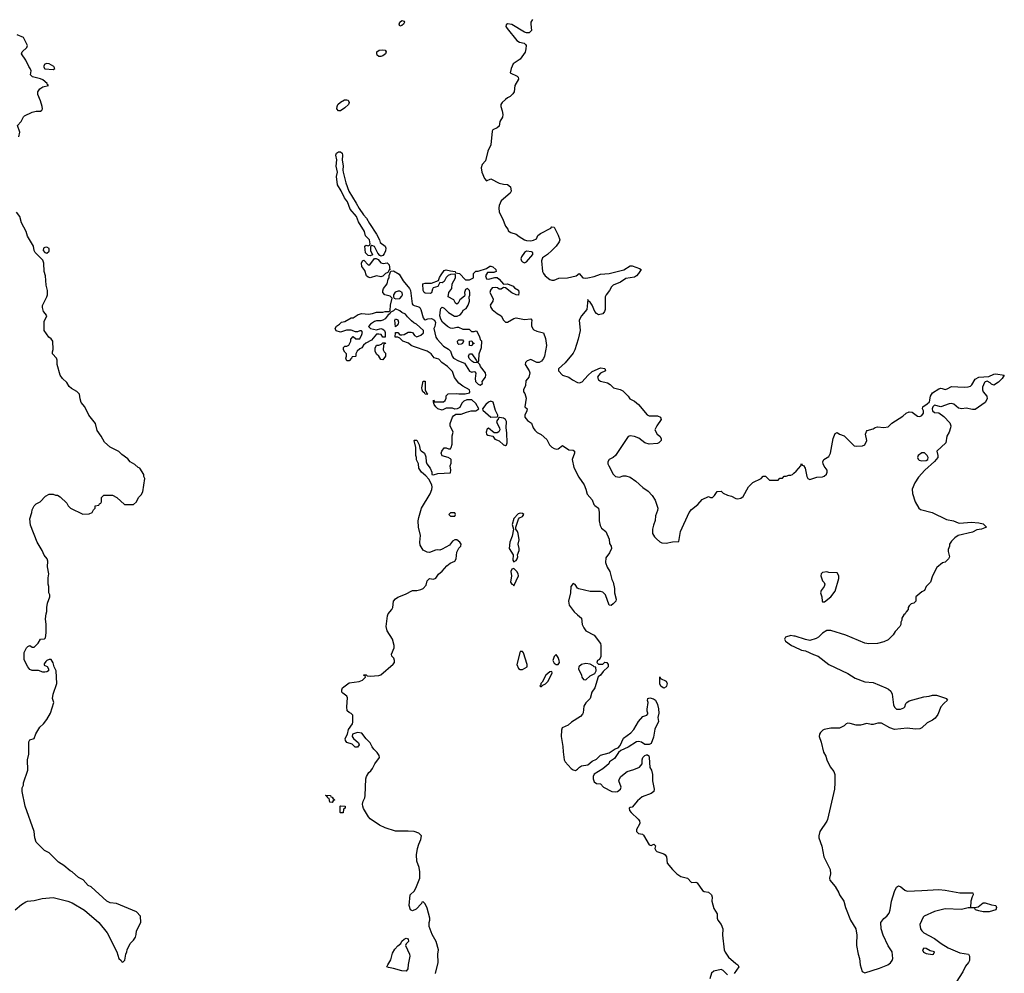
# Model space of a CAD drawing. Header units: inches. Extents: x 1934316 to 2140091, y 524953 to 667329.
# Tile 337 of 384: x 2102673 to 2111991, y 560788 to 569813. Entities that reach past the tile are written whole.
import ezdxf

# ---------------------------------------------------------------- set-up
doc = ezdxf.new("R2010")
doc.units = ezdxf.units.IN
doc.header["$MEASUREMENT"] = 0
doc.layers.add('C1506', color=7, linetype='Continuous')
doc.layers.add('C1516', color=7, linetype='Continuous')

msp = doc.modelspace()

# ---------------------------------------------------------------- linework, layer by layer
at = {"layer": 'C1506', "color": 5}
for points, elevation in [([(2106270, 569752.7), (2106264.2, 569770), (2106269.8, 569790), (2106290, 569805), (2106310, 569797.6), (2106315.8, 569790), (2106305.7, 569770), (2106290, 569758)], 160), ([(2106090, 569463), (2106070, 569464.5), (2106056.6, 569476.6), (2106051.4, 569490), (2106053.3, 569510), (2106075.5, 569524.5), (2106110, 569526.9), (2106130, 569523.1), (2106140.3, 569510), (2106133.4, 569490), (2106110, 569471.1)], 160), ([(2102930, 569396.9), (2102910, 569391.8), (2102896.3, 569370), (2102910, 569348), (2102990, 569340.4), (2103003.7, 569350), (2102994.5, 569370), (2102950, 569395.6)], 180), ([(2105710, 568949.6), (2105689.6, 568949.6), (2105675.1, 568970), (2105676.2, 568990), (2105684.5, 569010), (2105707.5, 569032.5), (2105746.4, 569053.6), (2105770, 569056), (2105780.5, 569050), (2105791.6, 569030), (2105784.9, 569010), (2105750, 568977.2)], 160), ([(2106090, 567575.3), (2106081.2, 567581.2), (2106063.2, 567603.2), (2106030, 567668), (2106003.6, 567676.4), (2105992.7, 567667.3), (2105992, 567630), (2106012, 567588), (2105990, 567578), (2105970, 567582), (2105945.6, 567605.6), (2105938, 567670), (2105950, 567678), (2105970, 567674), (2105982, 567678), (2105988, 567692), (2105984, 567730), (2105946, 567766), (2105935.1, 567810), (2105878.5, 567898.5), (2105861.5, 567950), (2105801.3, 568021.3), (2105773.6, 568090), (2105746, 568126), (2105714.3, 568194.3), (2105681.3, 568250), (2105671.7, 568330), (2105679.1, 568370), (2105666.5, 568426.5), (2105672.9, 568487.1), (2105664.3, 568530), (2105670.9, 568550), (2105690, 568562.5), (2105710, 568563.2), (2105723.2, 568550), (2105727.2, 568530), (2105725, 568485), (2105734.6, 568430), (2105730.3, 568390), (2105733.4, 568370), (2105759.7, 568270), (2105788.1, 568190), (2105857.8, 568077.8), (2105885, 568025), (2105924.7, 567964.7), (2105954.6, 567934.6), (2105983.2, 567883.2), (2106050, 567784.7), (2106078.2, 567730), (2106084.8, 567704.8), (2106130.2, 567670.2), (2106136.2, 567650), (2106135.8, 567624.2), (2106123.4, 567596.6), (2106110, 567582)], 160), ([(2102930, 567660.7), (2102910, 567658), (2102898.8, 567650), (2102894, 567630), (2102910, 567610.8), (2102930, 567604), (2102950, 567621), (2102953, 567630), (2102950, 567648)], 180), ([(2107470, 567623.7), (2107450, 567609.3), (2107421.6, 567570), (2107414.9, 567550), (2107420.5, 567530), (2107430, 567520.5), (2107450, 567510.4), (2107470, 567522.4), (2107529.3, 567590), (2107529.1, 567609.1), (2107517, 567617)], 180), ([(2106113.6, 567506.4), (2106150, 567512), (2106170, 567494), (2106174, 567446), (2106170, 567446), (2106158, 567422), (2106134, 567410), (2106110, 567386), (2106090, 567378), (2106050, 567389), (2105990, 567369), (2105970, 567375.3), (2105955.3, 567390), (2105939, 567439), (2105910, 567478), (2105906, 567510), (2105918, 567530), (2105930, 567538), (2105970, 567492), (2105987.3, 567492.7), (2106030, 567554), (2106047.3, 567552.7), (2106063.6, 567543.6), (2106090, 567511.3)], 160), ([(2106254.9, 567245.1), (2106224.9, 567235.1), (2106210.8, 567210), (2106211, 567190), (2106216.9, 567176.9), (2106230.7, 567170.7), (2106270, 567174.9), (2106290, 567196), (2106295.1, 567210), (2106292.7, 567232.7), (2106270, 567244.2)], 160), ([(2106230, 566906), (2106222, 566970), (2106230, 566982), (2106250, 566972), (2106256, 566950), (2106250, 566926)], 160), ([(2106110, 566595.3), (2106090, 566598), (2106070, 566628), (2106048.7, 566648.7), (2106036.4, 566676.4), (2106036.4, 566703.6), (2106048.4, 566731.6), (2106070, 566732), (2106098, 566742), (2106110, 566754), (2106130, 566754), (2106134, 566750), (2106118, 566742), (2106114, 566730), (2106112, 566690), (2106122, 566670), (2106136, 566656), (2106136, 566630)], 160), ([(2106830, 566738), (2106818, 566750), (2106815.3, 566770), (2106830, 566784.7), (2106862, 566782), (2106874, 566770), (2106862, 566750), (2106850, 566742)], 160), ([(2106950, 566728), (2106928, 566730), (2106928.4, 566771.6), (2106950, 566774), (2106958, 566758), (2106974, 566750), (2106958, 566742)], 160), ([(2106530, 566266), (2106510, 566268.7), (2106502, 566282), (2106489, 566290), (2106482, 566310), (2106478, 566330), (2106490, 566392), (2106510.8, 566390.8), (2106511.2, 566311.1), (2106522, 566282), (2106532, 566270)], 160), ([(2107130, 566201.6), (2107110, 566192.4), (2107083.7, 566170), (2107051.3, 566130), (2107056.9, 566116.9), (2107130, 566052), (2107190, 566054), (2107198, 566062), (2107198, 566070), (2107175.1, 566115.1), (2107152.6, 566192.6)], 160), ([(2107212.7, 566047.3), (2107202, 566038), (2107202, 566030), (2107194.4, 566025.6), (2107186, 566010), (2107190.4, 565990), (2107212, 565950), (2107215.8, 565930), (2107206.3, 565913.7), (2107190, 565902), (2107162.9, 565902.9), (2107110, 565948.7), (2107098, 565942), (2107086, 565910), (2107091.3, 565890), (2107102, 565882), (2107150.7, 565870.7), (2107170, 565844.7), (2107210, 565826), (2107250, 565790.8), (2107270, 565784), (2107279, 565790), (2107286, 565810), (2107284.1, 565904.1), (2107277, 565950), (2107279.3, 566010), (2107269.4, 566029.4), (2107250, 566042)], 160), ([(2106790, 565146), (2106750, 565146), (2106734, 565130), (2106750, 565114), (2106790, 565114), (2106798, 565130)], 160), ([(2107410, 565142.7), (2107390, 565135.1), (2107350, 565093.2), (2107334.4, 565034.4), (2107346, 564990), (2107334.7, 564925.3), (2107310.5, 564870), (2107304.4, 564810), (2107343.7, 564750), (2107338.8, 564698.8), (2107350, 564681), (2107370, 564696), (2107379.3, 564710), (2107386.6, 564730), (2107384.5, 564750), (2107398, 564790), (2107398.4, 564810), (2107389.4, 564850), (2107398, 564890), (2107389.5, 564950), (2107382.7, 564970), (2107368, 564990), (2107368.7, 565010), (2107392.7, 565087.3), (2107402.7, 565097.3), (2107430, 565111.3), (2107444, 565130), (2107430, 565141.2)], 160), ([(2107350, 564619), (2107330, 564614), (2107319.1, 564590), (2107326, 564550), (2107318.8, 564490), (2107330, 564471.3), (2107344.7, 564464.7), (2107350, 564454), (2107393.2, 564550), (2107389.3, 564570), (2107378, 564590)], 160), ([(2107410, 563835.3), (2107377.3, 563710), (2107393.7, 563673.7), (2107410, 563662.8), (2107430, 563664), (2107474, 563690), (2107474, 563710), (2107440.9, 563820.9), (2107430, 563834)], 160), ([(2107750, 563806), (2107730, 563786), (2107718, 563750), (2107730, 563722), (2107750, 563712), (2107770, 563712), (2107782, 563730), (2107779, 563750), (2107770, 563778)], 160), ([(2108030, 563719.5), (2107990, 563709.6), (2107963, 563690), (2107960.3, 563670), (2107988.6, 563610), (2107993, 563590), (2108008.8, 563568.8), (2108030, 563567), (2108070, 563602), (2108115.3, 563624.7), (2108128, 563650), (2108126, 563686), (2108110, 563688), (2108099, 563699), (2108072.7, 563712.7)], 160), ([(2107710, 563646), (2107690, 563642), (2107651.3, 563610), (2107617.3, 563542.7), (2107606, 563530), (2107603.6, 563516.4), (2107594, 563510), (2107602, 563502), (2107610, 563502), (2107624, 563516), (2107650, 563527.7), (2107672, 563550), (2107710, 563622), (2107713.2, 563633.2)], 160), ([(2108770, 563488), (2108743.1, 563503.1), (2108730, 563526), (2108730, 563594), (2108738, 563578), (2108790, 563552), (2108798, 563538), (2108801, 563530), (2108794.4, 563505.6), (2108790, 563498)], 160), ([(2105630, 562406), (2105608.8, 562408.9), (2105602, 562442), (2105590, 562446), (2105582, 562462), (2105566, 562470), (2105570, 562474), (2105614, 562470), (2105618, 562458), (2105630, 562454), (2105638, 562438), (2105654, 562430), (2105638, 562422)], 160), ([(2105710, 562306), (2105706, 562310), (2105706, 562370), (2105710, 562374), (2105754, 562370), (2105754, 562350), (2105738, 562342), (2105734, 562306), (2105730, 562306)], 160), ([(2106330, 560808.7), (2106290, 560812.3), (2106210, 560835.1), (2106162, 560842), (2106148, 560850), (2106155.3, 560870), (2106184.2, 560915.8), (2106202.2, 560977.8), (2106224.2, 561015.8), (2106250, 561046.8), (2106278, 561070), (2106290, 561092), (2106310, 561112), (2106330, 561122), (2106350, 561114), (2106352, 561090), (2106331.6, 561068.4), (2106324.7, 561050), (2106362, 560970), (2106364.7, 560950), (2106347.5, 560872.5), (2106346, 560830)], 160)]:
    msp.add_lwpolyline(points, close=True, dxfattribs=dict(at, elevation=elevation))
for points, elevation in [([(2107525.5, 569814.5), (2107511.4, 569788.5), (2107508.7, 569770), (2107516, 569710), (2107493, 569690), (2107470, 569687.8), (2107450, 569693.5), (2107330, 569766.6), (2107290, 569774), (2107275.6, 569764.4), (2107272, 569750), (2107284.9, 569730), (2107375.8, 569615.8), (2107401.2, 569601.2), (2107446.4, 569590), (2107458.6, 569578.6), (2107464.6, 569570), (2107463.6, 569536.4), (2107455, 569505), (2107410, 569438), (2107343.8, 569396.2), (2107322.8, 569350), (2107314, 569310), (2107379.3, 569279.3), (2107390.4, 569270.4), (2107392.4, 569250), (2107359.1, 569190), (2107350.8, 569130), (2107341, 569110), (2107315.5, 569084.5), (2107290, 569073.2), (2107270, 569057.2), (2107239.1, 569030), (2107225.7, 569010), (2107226, 568990), (2107239.5, 568950), (2107245.5, 568914.5), (2107243, 568890), (2107218, 568850), (2107210, 568805.2), (2107192, 568788), (2107150.8, 568770), (2107143.6, 568756.4), (2107130.4, 568630), (2107103, 568570), (2107081.4, 568478.6), (2107050, 568441.2), (2107039.3, 568410), (2107047, 568370), (2107070, 568311), (2107090, 568287.7), (2107130, 568306), (2107210, 568265.5), (2107250, 568256.3), (2107290, 568253.4), (2107316.3, 568230), (2107324, 568190), (2107314, 568170), (2107230, 568097.2), (2107210, 568055.3), (2107207.2, 568032.8), (2107211.6, 567990), (2107242.6, 567930), (2107270, 567858), (2107290.8, 567830), (2107295.3, 567815.3), (2107319.8, 567799.8), (2107370, 567784.7), (2107400.5, 567760.5), (2107451.3, 567730), (2107470, 567723.8), (2107510, 567720.5), (2107535.1, 567724.9), (2107562, 567738), (2107577.2, 567770), (2107602, 567790), (2107699.3, 567840.7), (2107710, 567851.3), (2107732, 567850), (2107770, 567774), (2107784.7, 567730), (2107778, 567710), (2107751, 567670), (2107710, 567629), (2107667.9, 567592.1), (2107620.5, 567559.5), (2107610.5, 567529.5), (2107619.5, 567430), (2107628.6, 567410), (2107644.9, 567390), (2107690, 567354), (2107710, 567348.1), (2107730, 567349.4), (2107774.3, 567365.8), (2107856, 567370), (2107939, 567390), (2107968.7, 567411.3), (2108001, 567370), (2108025.3, 567365.3), (2108048.7, 567368.7), (2108110, 567382.3), (2108170, 567405.8), (2108250, 567411.7), (2108390, 567444.9), (2108450, 567484.2), (2108470, 567484.9), (2108539.5, 567459.5), (2108554, 567450), (2108530, 567409.4), (2108510.6, 567390), (2108490, 567377.6), (2108410, 567363.7), (2108358.8, 567330), (2108290, 567299.7), (2108274.7, 567285.3), (2108255.2, 567250), (2108223.2, 567210), (2108214.5, 567190), (2108213.5, 567070), (2108206.8, 567050), (2108190, 567030.8), (2108150, 567021.1), (2108130, 567031.1), (2108114.5, 567050), (2108090, 567111.5), (2108070, 567139.6), (2108053.6, 567153.6), (2108050, 567164), (2108038.8, 567070), (2107987.9, 567010), (2107968.8, 566970), (2107975.5, 566870), (2107958.2, 566790), (2107927.8, 566690), (2107910, 566656.9), (2107836, 566564.1), (2107772.2, 566510), (2107770.2, 566490), (2107810, 566448.8), (2107870, 566431.3), (2107904.1, 566404.1), (2107950, 566380.2), (2107970, 566375.2), (2107994.1, 566385.9), (2108050, 566447.2), (2108090, 566482.6), (2108170, 566518.4), (2108210, 566512.7), (2108215.5, 566490), (2108170, 566468), (2108150, 566447), (2108142, 566430), (2108150, 566405.5), (2108170, 566392.6), (2108236, 566376), (2108259.9, 566359.9), (2108290.8, 566330), (2108354.3, 566314.3), (2108381, 566301), (2108431, 566250), (2108445.4, 566225.4), (2108490, 566202.8), (2108530, 566170.8), (2108612.2, 566072.2), (2108630, 566063), (2108710, 566062.8), (2108738, 566050), (2108744.7, 566030), (2108701, 565970), (2108684.7, 565930), (2108704.7, 565890), (2108730, 565871.3), (2108744.7, 565850), (2108742, 565830), (2108722, 565810), (2108710, 565802), (2108630, 565796), (2108590, 565809.2), (2108531.8, 565851.8), (2108490, 565869.4), (2108450, 565875.1), (2108430.5, 565869.5), (2108312.4, 565690), (2108290, 565669.6), (2108250, 565649.6), (2108238.5, 565630), (2108239.7, 565610), (2108247.2, 565590), (2108290, 565510.4), (2108310, 565490.4), (2108350, 565484.4), (2108385.1, 565494.9), (2108410, 565494.9), (2108450, 565482.4), (2108504.2, 565444.2), (2108570, 565386), (2108620.7, 565350), (2108658, 565310), (2108685.9, 565265.8), (2108712.2, 565190), (2108710, 565168.7), (2108690, 565118), (2108685.2, 565074.8), (2108670.8, 565030), (2108662.8, 564990), (2108662, 564950), (2108679.6, 564919.6), (2108699.6, 564899.6), (2108730, 564872), (2108750, 564862), (2108790, 564858), (2108850, 564871), (2108910, 564874), (2108925.2, 564970), (2109009.3, 565150), (2109030, 565178), (2109090, 565224.7), (2109130, 565271.3), (2109190, 565302), (2109210, 565292), (2109230, 565291.3), (2109248.7, 565310), (2109273.6, 565346.4), (2109310, 565351), (2109330, 565332), (2109370, 565312), (2109410, 565304.7), (2109450, 565282), (2109470, 565278), (2109496.4, 565283.6), (2109520.4, 565299.6), (2109570, 565392), (2109610, 565432), (2109690, 565472), (2109710, 565492), (2109731.6, 565491.6), (2109770, 565454), (2109850, 565454), (2109867.3, 565472.7), (2109890, 565474), (2109908.4, 565491.6), (2109927.3, 565492.7), (2109950, 565502), (2109970, 565502), (2109986, 565510), (2110000, 565522.1)], 180), ([(2102663.1, 568703.1), (2102674, 568750), (2102652, 568810), (2102685.6, 568850), (2102707.2, 568892.8), (2102717.4, 568902.6), (2102790, 568937.1), (2102830, 568948), (2102870, 568946.4), (2102883.3, 568956.7), (2102889.5, 568970), (2102886.3, 568990), (2102870, 569045.2), (2102844.4, 569104.4), (2102844.5, 569130), (2102862.3, 569157.7), (2102890, 569177.3), (2102946, 569190), (2102936.4, 569196.4), (2102934, 569210), (2102890, 569242.7), (2102870, 569252.3), (2102793.6, 569273.6), (2102775.3, 569290), (2102781.2, 569330), (2102773.2, 569350), (2102758, 569370), (2102729.4, 569430), (2102689, 569490), (2102697.2, 569510), (2102739.3, 569550), (2102746, 569570), (2102710, 569644), (2102648.8, 569668.9)], 180), ([(2102629.5, 561390.5), (2102690, 561438), (2102730, 561464.7), (2102746, 561470), (2102810, 561476), (2102884.7, 561495.3), (2102990, 561506), (2103128.8, 561471.1), (2103170, 561456), (2103287.1, 561387.1), (2103421, 561270), (2103501, 561170), (2103591.3, 560990), (2103612, 560930), (2103634, 560910), (2103638, 560898), (2103650, 560894), (2103667.3, 560912.7), (2103678, 560970), (2103688, 560990), (2103688.4, 561011.6), (2103718, 561070), (2103750, 561102), (2103768, 561130), (2103776.4, 561156.4), (2103778, 561190), (2103818, 561270), (2103815.3, 561330), (2103778, 561370), (2103590, 561448), (2103530, 561455.3), (2103498, 561470), (2103350, 561608), (2103320.2, 561620.2), (2103272.5, 561672.5), (2103230, 561694), (2103169.3, 561749.3), (2103150, 561759), (2103090, 561809.2), (2103040.1, 561840.1), (2102950, 561928.7), (2102908, 561950), (2102828.8, 562028.9), (2102815.3, 562070), (2102808.7, 562130), (2102724, 562370), (2102695.3, 562510), (2102696.4, 562543.6), (2102708, 562570), (2102708.7, 562590), (2102749, 562710), (2102745.2, 562810), (2102757.5, 562862.5), (2102760.2, 562979.8), (2102770, 562998), (2102810, 563012), (2102824.7, 563055.3), (2102863.2, 563116.8), (2102899, 563150), (2102930, 563191.3), (2102964, 563250), (2102997.2, 563350), (2102984, 563390), (2102989.1, 563429.1), (2103025.2, 563530), (2103019, 563650), (2102998, 563690), (2102990, 563726), (2102970, 563758), (2102950, 563758), (2102930, 563748), (2102919.6, 563740.4), (2102903.6, 563716.4), (2102905.4, 563705.4), (2102931.2, 563691.1), (2102944.7, 563670), (2102944.7, 563650), (2102930, 563641.2), (2102910, 563637.2), (2102890, 563637.2), (2102850, 563655.3), (2102790, 563654), (2102770, 563664), (2102748.7, 563690), (2102716.4, 563756.4), (2102716.4, 563823.6), (2102738, 563870), (2102750, 563882), (2102770, 563892), (2102790, 563874), (2102810, 563874), (2102848.4, 563911.6), (2102868, 563950), (2102907.3, 563952.7), (2102916.4, 563963.6), (2102924, 564010), (2102924, 564090), (2102918, 564142), (2102922, 564190), (2102928.4, 564211.6), (2102928.7, 564250), (2102935.3, 564290), (2102958, 564350), (2102958, 564370), (2102948, 564390), (2102948, 564450), (2102942, 564470), (2102942, 564530), (2102948, 564570), (2102934.6, 564634.6), (2102939, 564690), (2102934, 564710), (2102904.1, 564744.1), (2102886, 564790), (2102837.2, 564870), (2102775.3, 565030), (2102769, 565090), (2102788.7, 565150), (2102790, 565174), (2102810, 565212), (2102828.8, 565231.1), (2102866, 565250), (2102916.4, 565303.6), (2102950, 565322), (2102990, 565322), (2103010, 565314), (2103030, 565314), (2103056.9, 565296.9), (2103118, 565238), (2103131.2, 565211.1), (2103152, 565190), (2103270, 565132), (2103330, 565138), (2103358, 565150), (2103370, 565174), (2103386, 565190), (2103387.3, 565212.7), (2103422, 565218), (2103427.3, 565232.7), (2103442, 565238), (2103446, 565250), (2103446, 565290), (2103470, 565314), (2103550, 565312), (2103592, 565290), (2103663.6, 565223.6), (2103750, 565224.7), (2103778, 565250), (2103798, 565290), (2103823.1, 565316.9), (2103836.5, 565343.5), (2103855.3, 565470), (2103848, 565490), (2103848, 565510), (2103810, 565568), (2103794.6, 565574.6), (2103763.1, 565603.1), (2103718, 565630), (2103696.5, 565656.5), (2103638, 565698), (2103610, 565728), (2103530, 565768), (2103474.6, 565814.6), (2103444, 565870), (2103405.6, 565925.6), (2103388.7, 565990), (2103328, 566070), (2103290, 566148), (2103255.3, 566190), (2103244.7, 566224.7), (2103238, 566270), (2103213.6, 566293.6), (2103163.2, 566323.2), (2103142, 566342), (2103119.3, 566379.3), (2103078, 566418), (2103055.3, 566450), (2103028.7, 566550), (2103028.7, 566590), (2103022, 566610), (2102982, 566650), (2102982, 566670), (2102988.4, 566691.6), (2102986, 566770), (2102971.9, 566791.9), (2102949.5, 566809.5), (2102902.7, 566870), (2102904.7, 566955.3), (2102928, 567010), (2102918, 567030), (2102899, 567050), (2102889.1, 567089.1), (2102889.1, 567109.1), (2102929.1, 567190.9), (2102935.3, 567210), (2102935.3, 567250), (2102922, 567302), (2102915.3, 567390), (2102904, 567430), (2102902, 567510), (2102890, 567538), (2102819, 567610), (2102809, 567630), (2102802, 567670), (2102745.6, 567765.6), (2102734, 567810), (2102689.4, 567889.4), (2102673.2, 567950), (2102642, 567990)], 180), ([(2106607.3, 560787.3), (2106634, 560890), (2106629.1, 560969.1), (2106637.2, 561010), (2106615.3, 561090), (2106574.6, 561154.6), (2106548.7, 561230), (2106548.7, 561270), (2106555.3, 561290), (2106555.3, 561310), (2106530, 561406), (2106510, 561446), (2106490, 561466), (2106478, 561462), (2106474, 561450), (2106423.6, 561396.4), (2106390, 561378), (2106370, 561388), (2106358, 561430), (2106368.7, 561530), (2106408, 561570), (2106428.8, 561611.1), (2106459, 561690), (2106459.3, 561750), (2106452, 561790), (2106432.3, 561850), (2106429, 561910), (2106437.2, 561970), (2106449.3, 562010.7), (2106470, 562054), (2106475.3, 562090), (2106450, 562115.3), (2106406, 562130), (2106350, 562134.5), (2106230, 562132), (2106130, 562164.5), (2106079, 562190), (2105990, 562249.4), (2105972.7, 562270), (2105927.6, 562347.6), (2105918.4, 562370), (2105916.9, 562390), (2105922, 562418), (2105938, 562450), (2105942.7, 562470), (2105949, 562630), (2105954, 562650), (2105975.3, 562690), (2105994.5, 562705.5), (2106012, 562728), (2106032.7, 562770), (2106077.2, 562830), (2106073.2, 562850), (2106056.6, 562876.6), (2106024, 562910), (2106008.7, 562930), (2105990, 562968), (2105950, 563008.7), (2105910, 563061.2), (2105870, 563066.6), (2105822, 563050), (2105818, 563030), (2105830.7, 563010.7), (2105878.8, 562970), (2105884.7, 562950), (2105870, 562928.7), (2105848.7, 562928.7), (2105818, 562958), (2105770, 562974), (2105757.2, 562990), (2105752.7, 563010), (2105775.3, 563050), (2105785.6, 563094.4), (2105822, 563150), (2105826, 563166), (2105826, 563230), (2105808.4, 563248.4), (2105790, 563255.3), (2105773.2, 563273.2), (2105769.5, 563309.5), (2105774.5, 563394.5), (2105768.7, 563410), (2105730, 563438), (2105722, 563450), (2105722, 563470), (2105728, 563490), (2105790, 563536), (2105886, 563550), (2105918, 563562), (2105946, 563590), (2105942, 563602), (2105930, 563606), (2105930, 563614), (2105950, 563614), (2105962, 563602), (2105990, 563601), (2106070, 563608), (2106090, 563614.4), (2106206.7, 563713.3), (2106218.4, 563730), (2106220.7, 563750), (2106211.8, 563770), (2106195.6, 563790), (2106191.3, 563810), (2106215.6, 563870), (2106216.2, 563890), (2106201.2, 563950), (2106151.1, 564030), (2106140.9, 564070), (2106152.2, 564170), (2106161.2, 564190), (2106195.1, 564230), (2106203.1, 564250), (2106209.6, 564310), (2106227.6, 564332.4), (2106250, 564348.4), (2106325.1, 564374.9), (2106390, 564412), (2106430, 564412), (2106470, 564421), (2106490, 564431.3), (2106518, 564462), (2106530, 564502), (2106550, 564524.7), (2106590, 564518.8), (2106610, 564526.8), (2106634.5, 564565.5), (2106670, 564593.4), (2106714.5, 564645.5), (2106745.2, 564670), (2106789.3, 564690), (2106804.5, 564710), (2106810, 564774), (2106830, 564812), (2106848.7, 564831.3), (2106849, 564850), (2106839, 564870), (2106810, 564889.4), (2106790, 564889.5), (2106770, 564877), (2106739.2, 564840.8), (2106670, 564800.7), (2106650, 564794), (2106630, 564796.9), (2106607.3, 564792.7), (2106550, 564772), (2106530, 564772.7), (2106490, 564794), (2106461.2, 564841.2), (2106458, 564870), (2106466.6, 564930), (2106445.6, 565010), (2106443.6, 565070), (2106450, 565102), (2106476, 565190), (2106555.6, 565324.4), (2106573.1, 565366.9), (2106576.2, 565390), (2106571.9, 565411.9), (2106544.1, 565464.1), (2106516.6, 565496.6), (2106474, 565530), (2106448.7, 565570), (2106448, 565610), (2106428.8, 565648.9), (2106428.7, 565670), (2106422, 565690), (2106423.1, 565763.1), (2106406, 565830), (2106410, 565834), (2106430, 565834), (2106452, 565790), (2106463.6, 565743.6), (2106471.6, 565731.6), (2106502, 565710), (2106516.9, 565676.9), (2106518, 565630), (2106524.7, 565610), (2106556, 565570), (2106572, 565530), (2106574, 565510), (2106590, 565504.7), (2106630, 565518), (2106750, 565524.7), (2106754, 565550), (2106748, 565590), (2106756.4, 565616.4), (2106755.3, 565650), (2106750, 565658), (2106726, 565670), (2106670, 565686), (2106662, 565710), (2106668.7, 565730), (2106690, 565762), (2106710, 565762), (2106730, 565752), (2106750, 565752), (2106757.2, 565762.8), (2106764.7, 565795.3), (2106765.2, 565874.8), (2106775.3, 565910), (2106748, 565970), (2106748, 565990), (2106769.4, 566050.6), (2106777.2, 566062.8), (2106801.2, 566078.8), (2106850, 566081), (2106900.2, 566099.8), (2106946, 566110), (2106989, 566111), (2107018, 566130), (2106990, 566181.2), (2106950, 566214), (2106930, 566215.3), (2106905.4, 566214.6), (2106876.9, 566203.1), (2106856.9, 566183.1), (2106838, 566142), (2106811.2, 566128.9), (2106790, 566128), (2106770, 566135.3), (2106710, 566135.3), (2106670, 566119), (2106630, 566129.2), (2106609.5, 566149.5), (2106595.3, 566170), (2106588, 566192), (2106588, 566212), (2106598, 566198), (2106682, 566198), (2106698, 566210), (2106708, 566230), (2106708, 566252), (2106728, 566272), (2106810, 566276), (2106830, 566271.3), (2106888.4, 566271.6), (2106930, 566282), (2106933.2, 566290), (2106928.7, 566310), (2106866.3, 566346.3), (2106830, 566374), (2106787.3, 566427.3), (2106770, 566482), (2106721.2, 566530), (2106668, 566568), (2106638.9, 566598.9), (2106594, 566614), (2106565.2, 566650), (2106530, 566675.1), (2106399.3, 566719.3), (2106378, 566730), (2106352.9, 566752.9), (2106298, 566770), (2106270, 566798), (2106250, 566808), (2106226, 566810), (2106230, 566854), (2106250, 566854), (2106270, 566832), (2106290, 566831), (2106310, 566834.8), (2106350, 566854.8), (2106376.9, 566856.9), (2106391.2, 566851.1), (2106410, 566824.7), (2106430, 566811.3), (2106470, 566826), (2106495.3, 566850), (2106494, 566870), (2106428, 566930), (2106402.7, 566942.7), (2106381.5, 566961.5), (2106341.5, 567001.5), (2106324.7, 567024.7), (2106290, 567042), (2106270, 567059), (2106230, 567078), (2106210, 567058), (2106178, 567042), (2106174, 567030), (2106159.6, 567020.4), (2106130, 566982), (2106110, 566968.7), (2106090, 566962), (2106050, 566962), (2106030, 566955.3), (2105992, 566930), (2105974, 566910), (2105994, 566890), (2106050, 566878), (2106090, 566891.3), (2106110, 566884.7), (2106124.7, 566870), (2106130, 566854), (2106132.7, 566807.3), (2106110, 566808), (2106094, 566834), (2106070, 566838), (2106050, 566835.3), (2106001, 566779), (2105947.3, 566752.7), (2105926.8, 566733.2), (2105910, 566708), (2105890, 566698), (2105865.4, 566674.6), (2105854, 566650), (2105854, 566630), (2105850, 566626), (2105818, 566622), (2105814, 566610), (2105790, 566586), (2105770, 566586), (2105766, 566590), (2105758, 566610), (2105766, 566630), (2105766, 566650), (2105750, 566666), (2105738, 566690), (2105738, 566710), (2105750, 566722), (2105770, 566722), (2105788.4, 566731.6), (2105806, 566770), (2105806, 566790), (2105830, 566814), (2105852.7, 566792.7), (2105890, 566794), (2105910, 566834), (2105915.3, 566855.3), (2105907.3, 566867.3), (2105890, 566868), (2105870, 566858), (2105850, 566858), (2105810, 566875.3), (2105765.4, 566874.6), (2105710, 566855.3), (2105669.1, 566869.1), (2105658, 566890), (2105670, 566912), (2105698, 566930), (2105718, 566950), (2105750, 566958), (2105810, 566991), (2105830, 566991.3), (2105876.5, 567023.5), (2105910.9, 567030.9), (2105973.6, 567026.4), (2106010, 567031.3), (2106050, 567044.7), (2106110, 567044.7), (2106131.2, 567051.1), (2106168, 567052), (2106178, 567062), (2106182, 567110), (2106198, 567178), (2106177.2, 567197.2), (2106128, 567210), (2106108, 567230), (2106108.4, 567248.4), (2106115.3, 567270), (2106150, 567314), (2106161.2, 567358.8), (2106168, 567370), (2106168, 567392), (2106186, 567434), (2106210, 567436), (2106264.9, 567404.9), (2106300.3, 567340.3), (2106362, 567270), (2106370.4, 567250), (2106385.3, 567125.3), (2106393.8, 567113.8), (2106406.7, 567106.7), (2106450, 567095.8), (2106458, 567090), (2106468.4, 567070), (2106491, 566991), (2106499.6, 566979.6), (2106510, 566972), (2106536.5, 566983.5), (2106570, 566985.5), (2106597.3, 566970), (2106607.9, 566947.9), (2106602, 566910), (2106591, 566890), (2106610.8, 566810), (2106624, 566790), (2106682.5, 566722.5), (2106730, 566694.8), (2106750, 566676), (2106764.9, 566630), (2106778.8, 566610), (2106824.5, 566584.5), (2106882.4, 566562.4), (2106930, 566487.6), (2106950, 566478.7), (2106970, 566483), (2106979.5, 566479.5), (2106988, 566468), (2106982, 566418), (2106987.6, 566390), (2107010, 566362.6), (2107030, 566353.4), (2107054, 566370), (2107049.5, 566390), (2107080.9, 566430), (2107084.7, 566450), (2107079.7, 566470), (2107034, 566530), (2107028.4, 566548.4), (2107010, 566566), (2106971.6, 566568.4), (2106950, 566581.2), (2106925.1, 566605.1), (2106921.2, 566630), (2106930, 566652), (2106950, 566652), (2106994, 566590), (2106998, 566578), (2107010, 566574), (2107016.4, 566583.6), (2107022, 566650), (2107042, 566710), (2107046, 566770), (2107038, 566778), (2107028.7, 566810), (2107002, 566862), (2106990, 566866), (2106970, 566858), (2106950, 566858), (2106930, 566882), (2106870, 566880.9), (2106830, 566899), (2106810, 566899), (2106770.7, 566889.3), (2106750, 566895.1), (2106721.2, 566910), (2106674, 566950), (2106657.5, 566977.5), (2106649.5, 567009.5), (2106654.2, 567065.8), (2106659, 567081), (2106670, 567090.8), (2106690, 567084), (2106730, 567042.8), (2106786.6, 567006.6), (2106813.3, 567006.7), (2106840.5, 567019.5), (2106859.3, 567040.7), (2106870, 567064.7), (2106898.9, 567081.1), (2106917.2, 567110), (2106928.7, 567150), (2106926, 567190), (2106934, 567206), (2106934, 567230), (2106928, 567250), (2106910, 567268), (2106890, 567258), (2106881, 567230), (2106884.7, 567210), (2106882, 567198), (2106837.3, 567162.7), (2106822, 567130), (2106810, 567122), (2106798, 567130), (2106780.4, 567160.4), (2106726, 567190), (2106735.3, 567230), (2106762, 567270), (2106766.3, 567313.7), (2106798, 567370), (2106798, 567398), (2106790, 567406), (2106750, 567402), (2106727.3, 567392.7), (2106707.5, 567372.5), (2106690, 567335.3), (2106670, 567322), (2106650, 567326), (2106630.9, 567289.1), (2106586, 567274), (2106578, 567262), (2106570.7, 567229.3), (2106556.8, 567223.2), (2106510, 567223.7), (2106499, 567230), (2106489.6, 567250), (2106486.6, 567313.4), (2106510, 567318.8), (2106570, 567318.8), (2106636.4, 567343.6), (2106645.6, 567374.4), (2106660.2, 567399.8), (2106690, 567438), (2106710, 567446), (2106750, 567434.8), (2106794, 567430), (2106798, 567418), (2106834, 567410), (2106890, 567352), (2106930, 567351.3), (2106968, 567370), (2106968, 567412), (2106988.4, 567431.6), (2107012.7, 567432.7), (2107090, 567458), (2107121.2, 567478.8), (2107130, 567481), (2107150, 567474.8), (2107178.8, 567450), (2107182, 567430), (2107159.8, 567420.2), (2107101, 567419), (2107081, 567390), (2107090, 567362), (2107110, 567358), (2107170, 567372), (2107190, 567372), (2107210, 567358), (2107250, 567311.3), (2107290, 567313), (2107344, 567290), (2107356.2, 567276.2), (2107392.4, 567252.4), (2107397, 567230), (2107392.6, 567207.4), (2107372.1, 567207.9), (2107330, 567227.3), (2107270, 567275.3), (2107250, 567278), (2107230, 567262), (2107210, 567262), (2107195.1, 567275.1), (2107179.5, 567279.5), (2107145.1, 567274.9), (2107126.6, 567253.4), (2107121.6, 567230), (2107154, 567170), (2107150.5, 567149.5), (2107126, 567110), (2107130.8, 567090), (2107142.8, 567070), (2107190, 567031), (2107230, 567011.3), (2107250.5, 566970.5), (2107270.8, 566950.8), (2107290, 566950.7), (2107350, 566986), (2107369.6, 566990.4), (2107450, 566975.8), (2107510, 566980.7), (2107519.1, 566970), (2107514.7, 566945.3), (2107516.1, 566916.1), (2107527.9, 566887.9), (2107537.6, 566877.6), (2107565.1, 566865.1), (2107630.4, 566850), (2107650, 566796), (2107657.3, 566730), (2107638.2, 566630), (2107630, 566607), (2107610, 566580.9), (2107590, 566569.6), (2107568.2, 566568.2), (2107510, 566598), (2107475.2, 566584.8), (2107458.8, 566570), (2107454.8, 566550), (2107494.8, 566490), (2107501, 566470), (2107490.8, 566430), (2107463.6, 566396.4), (2107458, 566350), (2107442, 566310), (2107442, 566290), (2107454.4, 566274.4), (2107466, 566230), (2107454, 566150), (2107474, 566130), (2107472, 566110), (2107454, 566070), (2107454, 566050), (2107479.6, 566019.6), (2107514.8, 565994.8), (2107531.3, 565950), (2107547.9, 565927.9), (2107570, 565906.8), (2107606.8, 565886.8), (2107659.8, 565839.8), (2107687.3, 565790), (2107710, 565767.3), (2107730, 565754), (2107752.5, 565747.5), (2107770, 565751.3), (2107810, 565782), (2107870, 565742), (2107910, 565738), (2107922, 565730), (2107922.8, 565710), (2107902, 565650), (2107915.9, 565575.9), (2107963, 565483), (2108013.7, 565410), (2108030.4, 565370), (2108042, 565322), (2108091, 565270), (2108106, 565226), (2108114.8, 565214.8), (2108150.4, 565190.4), (2108157.6, 565150), (2108158, 565070), (2108165.8, 565025.8), (2108179.9, 564999.9), (2108220.5, 564970), (2108250, 564897.3), (2108255.9, 564855.9), (2108268.7, 564830), (2108271.7, 564810), (2108253.2, 564766.8), (2108220.2, 564719.8), (2108216.2, 564676.2), (2108233.3, 564633.3), (2108258, 564590), (2108275.1, 564515.1), (2108290.3, 564490), (2108303.1, 564430), (2108302.4, 564390), (2108316.3, 564330), (2108312.9, 564310), (2108290, 564285.6), (2108270, 564269.4), (2108251.8, 564271.8), (2108215.1, 564370), (2108190, 564396), (2108170, 564400.9), (2108070, 564402), (2107965.4, 564425.4), (2107952, 564432), (2107930, 564468.7), (2107910, 564477.2), (2107887.7, 564450), (2107885.5, 564390), (2107865.5, 564310), (2107873.2, 564273.2), (2107921, 564210), (2107950, 564181), (2107990.7, 564150.7), (2107996.3, 564090), (2108010, 564058.8), (2108030, 564030.8), (2108110, 563986.8), (2108168.7, 563908.7), (2108173.1, 563890), (2108172.8, 563787.2), (2108161, 563759), (2108142, 563750), (2108134, 563730), (2108150, 563714), (2108190, 563714), (2108208.7, 563731.3), (2108230, 563730.8), (2108242, 563710), (2108242, 563690), (2108195.3, 563644.7), (2108170, 563609), (2108146, 563594), (2108115.3, 563490), (2108087.3, 563450), (2108070.4, 563389.6), (2108030, 563349.2), (2108010, 563315.3), (2108005.8, 563254.2), (2107999, 563241), (2107980.3, 563219.7), (2107895.5, 563164.5), (2107863.5, 563136.5), (2107806, 563110), (2107798.8, 563090), (2107797.3, 563030), (2107813.7, 562933.7), (2107814.4, 562885.6), (2107825.5, 562810), (2107836.3, 562790), (2107890, 562728), (2107910, 562713.4), (2107931.3, 562708.7), (2107950, 562718.8), (2107970, 562740.7), (2107989.4, 562750.6), (2108050, 562761), (2108090, 562794.8), (2108130, 562816.3), (2108170, 562852), (2108250, 562875.6), (2108307.5, 562912.5), (2108336.6, 562923.4), (2108355.3, 562944.7), (2108387.3, 563012.7), (2108455.4, 563064.6), (2108485.4, 563094.6), (2108529.7, 563170), (2108570, 563217.3), (2108608.7, 563231.3), (2108616.4, 563243.6), (2108618, 563250), (2108609.3, 563269.3), (2108609.5, 563289.5), (2108620.9, 563350), (2108614, 563370), (2108618, 563390), (2108635.3, 563395.3), (2108670, 563386), (2108690, 563372), (2108710, 563332), (2108719.3, 563290), (2108720.7, 563250), (2108711.3, 563210), (2108718, 563170), (2108681.8, 563098.2), (2108670, 563024), (2108650, 562964), (2108630, 562954), (2108590, 562953.2), (2108556.6, 562976.6), (2108530, 562980.7), (2108510, 562978.4), (2108430, 562926.9), (2108362.4, 562897.6), (2108340.6, 562879.4), (2108300.4, 562819.6), (2108253.4, 562790), (2108248.2, 562770), (2108190, 562722), (2108110, 562672), (2108099.7, 562650), (2108099.3, 562630), (2108110, 562601.3), (2108130, 562583.1), (2108170, 562582.8), (2108198.8, 562550), (2108276, 562510), (2108310, 562504.2), (2108330, 562507.6), (2108359.1, 562530), (2108365.4, 562550), (2108344.2, 562610), (2108347.8, 562630), (2108360.7, 562650), (2108423, 562696.9), (2108484, 562716), (2108539.5, 562740.5), (2108563.7, 562770), (2108564.7, 562810), (2108570, 562830.8), (2108589.6, 562850.4), (2108604.8, 562855.2), (2108614.6, 562854.6), (2108625.2, 562845.2), (2108630.4, 562830.4), (2108636.7, 562736.7), (2108650.8, 562709.2), (2108660.7, 562670), (2108660.5, 562610), (2108675.5, 562530), (2108674, 562510), (2108647.3, 562490), (2108562, 562458), (2108520.2, 562419.8), (2108470, 562362), (2108450, 562358), (2108442, 562350), (2108444.7, 562330), (2108458, 562310), (2108526.1, 562246.1), (2108537.2, 562230), (2108541.6, 562210), (2108539.2, 562200.8), (2108510.3, 562150), (2108509.1, 562129.1), (2108530, 562112.4), (2108565.9, 562105.8), (2108577.1, 562097.1), (2108630, 562004.7), (2108650, 561998), (2108674, 562010), (2108690, 561994), (2108684.7, 561970), (2108694, 561950), (2108702.6, 561942.6), (2108730, 561930.4), (2108770, 561920.4), (2108780.4, 561910), (2108792.4, 561890), (2108801.6, 561830), (2108850.2, 561770), (2108890.3, 561730), (2108930, 561703.8), (2108992.2, 561690), (2109030, 561649.1), (2109070, 561652.2), (2109084.2, 561644.2), (2109132.9, 561572.9), (2109150, 561563.2), (2109190, 561555), (2109218.1, 561530), (2109224.5, 561510), (2109222.9, 561470), (2109243.2, 561403.2), (2109272.4, 561350), (2109273, 561310), (2109278.9, 561290), (2109311.2, 561251.1), (2109326.1, 561210), (2109322.4, 561150), (2109338, 561010), (2109348.3, 560988.3), (2109381.6, 560941.6), (2109450, 560881.1), (2109470.3, 560870), (2109478, 560850), (2109434.4, 560785.6)], 160), ([(2110000, 563980.3), (2109970, 563985.1), (2109921, 563970), (2109911, 563950), (2109921, 563930), (2109978, 563890), (2110000, 563879.9)], 180), ([(2109370, 560774.5), (2109330, 560815.6), (2109310, 560824.2), (2109241, 560810), (2109220.5, 560790), (2109204.7, 560735.3)], 160)]:
    msp.add_lwpolyline(points, dxfattribs=dict(at, elevation=elevation))
at = {"layer": 'C1516', "color": 5, "elevation": 180}
for points in [[(2110000, 565522.1), (2110020.4, 565539.6), (2110066, 565590), (2110070, 565614), (2110078, 565598), (2110090, 565594), (2110104.7, 565570), (2110121, 565490), (2110132, 565470), (2110150, 565462.8), (2110215.5, 565484.5), (2110270, 565487.3), (2110285.6, 565494.4), (2110308.8, 565511.1), (2110315.3, 565530), (2110315.3, 565550), (2110286.6, 565586.6), (2110276, 565610), (2110273.2, 565630), (2110282, 565650), (2110330, 565680.7), (2110345.1, 565710), (2110369.7, 565850.3), (2110390, 565898), (2110410, 565904.7), (2110430.6, 565890.6), (2110473.7, 565873.7), (2110570, 565781), (2110590, 565776), (2110650, 565780.7), (2110670, 565791), (2110689.4, 565830), (2110677.2, 565890), (2110685.2, 565914.8), (2110694, 565926), (2110750, 565941), (2110767.2, 565952.8), (2110790, 565959.1), (2110850, 565953.4), (2110890, 565961), (2110925.1, 565994.9), (2111030, 566059.3), (2111062, 566090), (2111090, 566102), (2111119.5, 566099.5), (2111170, 566062), (2111190, 566056.3), (2111210, 566067.3), (2111225.1, 566090), (2111225.4, 566110), (2111218, 566130), (2111220.7, 566150), (2111262.2, 566177.8), (2111282.2, 566197.8), (2111292, 566250), (2111310, 566280.7), (2111370, 566318), (2111390, 566324.7), (2111403.6, 566323.6), (2111430, 566312), (2111450, 566318), (2111490, 566341), (2111610, 566335.3), (2111650, 566338.4), (2111670, 566345.5), (2111683.8, 566356.2), (2111714, 566410), (2111750, 566431.4), (2111844.8, 566435.2), (2111890, 566458.4), (2111910, 566463), (2111990.7, 566450), (2111970, 566418), (2111936.9, 566383.1), (2111890, 566355.3), (2111870, 566364), (2111857.6, 566377.6), (2111830, 566392.3), (2111810, 566386.6), (2111801.7, 566378.3), (2111784.2, 566335.8), (2111783.1, 566310), (2111790.3, 566290.3), (2111826, 566250), (2111830, 566226), (2111810.7, 566189.3), (2111714.8, 566125.2), (2111690, 566125.2), (2111630, 566136), (2111590, 566129.3), (2111556, 566136), (2111514, 566174), (2111490, 566180.7), (2111470, 566178.7), (2111390, 566149.6), (2111330, 566164.5), (2111313.4, 566150), (2111307, 566130), (2111310.7, 566110), (2111330, 566097.1), (2111372.1, 566092.1), (2111417.3, 566057.3), (2111476.7, 565996.7), (2111484.9, 565970), (2111483, 565950), (2111468.2, 565910), (2111445.5, 565870), (2111438.8, 565810), (2111350.7, 565730), (2111361.6, 565690), (2111360.7, 565670), (2111330, 565633.2), (2111237.3, 565550), (2111177.3, 565482.7), (2111144, 565430), (2111118.8, 565370), (2111120.7, 565330), (2111146.8, 565250), (2111181, 565190), (2111196.8, 565176.8), (2111309.5, 565150.5), (2111443.8, 565083.8), (2111510, 565068.9), (2111552.8, 565052.8), (2111570, 565048.5), (2111676.2, 565056.2), (2111750, 565052.7), (2111790, 565041), (2111822, 565010), (2111774, 564990), (2111730, 564984), (2111690, 564964), (2111554, 564930), (2111522, 564910), (2111490, 564878), (2111472, 564850), (2111471.3, 564830), (2111459.6, 564800.4), (2111459.6, 564779.6), (2111471.3, 564730), (2111462, 564710), (2111430, 564678), (2111406.4, 564673.6), (2111352, 564630), (2111311.2, 564548.9), (2111290.9, 564489.1), (2111252, 564450), (2111234, 564410), (2111210, 564398), (2111154, 564350), (2111154, 564310), (2111134, 564290), (2111110, 564286), (2111090, 564266), (2111082, 564250), (2111082, 564230), (2111062, 564210), (2111051.2, 564188.9), (2111039.6, 564180.4), (2111022, 564150), (2111022, 564130), (2111012, 564110), (2111012, 564090), (2111002, 564070), (2110958, 564022), (2110938, 563990), (2110890, 563945.2), (2110850, 563926), (2110790, 563909.4), (2110710, 563906), (2110670, 563912.7), (2110490, 563989.2), (2110350, 564034), (2110310, 564033.2), (2110270, 564008.7), (2110232, 563970), (2110210, 563955.3), (2110150, 563939), (2110110, 563946), (2110010, 563978.7), (2110000, 563980.3)], [(2110000, 563879.9), (2110070, 563847.7), (2110110, 563840.7), (2110184.1, 563804.1), (2110228.3, 563788.3), (2110331, 563710), (2110510, 563625.5), (2110579.9, 563579.9), (2110670, 563545.5), (2110750, 563539.1), (2110870.4, 563490.4), (2110895.9, 563475.9), (2110916.8, 563456.8), (2110930.7, 563430.7), (2110942, 563330), (2110950, 563306), (2110970, 563286.8), (2111008.1, 563288.1), (2111039.4, 563300.6), (2111050.8, 563309.2), (2111059.1, 563340.9), (2111067.7, 563352.3), (2111090, 563366.7), (2111230, 563404.9), (2111278, 563410), (2111310, 563422), (2111350, 563422), (2111433.2, 563393.2), (2111442, 563390), (2111452, 563372), (2111417, 563343), (2111389, 563311), (2111362.5, 563237.5), (2111336.7, 563203.3), (2111310, 563182.7), (2111261.4, 563158.6), (2111211.3, 563110), (2111190, 563100.9), (2111150, 563098), (2111070, 563107.6), (2110950, 563095.1), (2110908.7, 563110), (2110830, 563154), (2110794, 563154), (2110750, 563144), (2110730, 563144), (2110690, 563153.2), (2110630, 563135.3), (2110590, 563135.3), (2110533.2, 563153.2), (2110510, 563155.3), (2110494, 563150), (2110474, 563130), (2110431.2, 563108.9), (2110350, 563108.7), (2110285.4, 563094.6), (2110274, 563090), (2110250, 563066), (2110242, 563050), (2110238, 563030), (2110257.3, 562977.3), (2110279.8, 562879.8), (2110302, 562842), (2110311, 562810), (2110342.5, 562742.5), (2110376.7, 562696.7), (2110387.3, 562670), (2110387.3, 562590), (2110382.8, 562530), (2110315.9, 562244.1), (2110310.5, 562229.5), (2110246, 562130), (2110236, 562090), (2110236, 562070), (2110262.8, 561990), (2110284, 561890), (2110342.8, 561770), (2110346.8, 561730), (2110336, 561690), (2110341, 561670), (2110390, 561611.3), (2110426, 561550), (2110431, 561530), (2110470.5, 561470.5), (2110486.8, 561410), (2110536, 561290), (2110586, 561210), (2110596.3, 561150), (2110590.6, 561070), (2110593.4, 561050), (2110606.8, 560970), (2110618.8, 560930), (2110626, 560870), (2110646.4, 560806.4), (2110670, 560792), (2110810, 560836), (2110888, 560870), (2110912.9, 560887.1), (2110928.7, 560910), (2110935.3, 560930), (2110929, 560990), (2110890, 561048.7), (2110842.7, 561150), (2110826, 561210), (2110822.7, 561270), (2110850, 561306.8), (2110879.3, 561330), (2110902, 561358), (2110911.8, 561390), (2110924.5, 561470), (2110950, 561562), (2110970, 561602), (2110990, 561616), (2111010, 561606), (2111050, 561574.8), (2111070, 561566.8), (2111210, 561570.6), (2111370, 561582), (2111430, 561576.3), (2111570, 561550.5), (2111694, 561550), (2111697.3, 561530), (2111686.9, 561513.1), (2111674.9, 561470), (2111672, 561412), (2111710.5, 561410.5), (2111743.9, 561416.1), (2111790, 561454), (2111810, 561455.8), (2111870, 561437.1), (2111912, 561430), (2111918, 561410), (2111910.7, 561389.3), (2111848.8, 561368.9), (2111791.2, 561368.9), (2111750, 561379), (2111718, 561390), (2111707.3, 561407.3), (2111650, 561408.7), (2111586.4, 561393.6), (2111430, 561398), (2111330, 561372.7), (2111232, 561330), (2111221.4, 561318.6), (2111191, 561250), (2111198.8, 561210), (2111210.8, 561190), (2111230, 561170.8), (2111330, 561119.1), (2111394, 561070), (2111458.8, 561030), (2111570, 560982.4), (2111650.4, 560970.4), (2111660.3, 560950), (2111660.2, 560910), (2111652.1, 560890), (2111624.2, 560855.8), (2111596.8, 560803.2), (2111534, 560706)]]:
    msp.add_lwpolyline(points, dxfattribs=at)
for points in [[(2111210, 565714.8), (2111176.9, 565690), (2111170.3, 565670), (2111175.1, 565655.1), (2111185.1, 565645.1), (2111210, 565639.5), (2111250, 565641.3), (2111266, 565650), (2111269.7, 565670), (2111261, 565690), (2111234.1, 565714.1)], [(2110310, 564588.7), (2110270, 564582), (2110258, 564570), (2110254.8, 564550), (2110262.5, 564522.5), (2110270, 564502), (2110285.4, 564485.4), (2110291.3, 564470), (2110286, 564450), (2110256, 564410), (2110251.3, 564390), (2110264.7, 564350), (2110266, 564310), (2110270, 564304.7), (2110290, 564304.7), (2110348, 564350), (2110390, 564404.7), (2110425.6, 564525.6), (2110424, 564550), (2110410, 564578), (2110330, 564582)], [(2111230, 561025.1), (2111217.6, 561010), (2111227.5, 560987.5), (2111250, 560974.4), (2111310, 560967), (2111322, 560970), (2111328.7, 560990), (2111290, 561000.7), (2111250, 561022)]]:
    msp.add_lwpolyline(points, close=True, dxfattribs=at)

doc.saveas('drawing.dxf')
